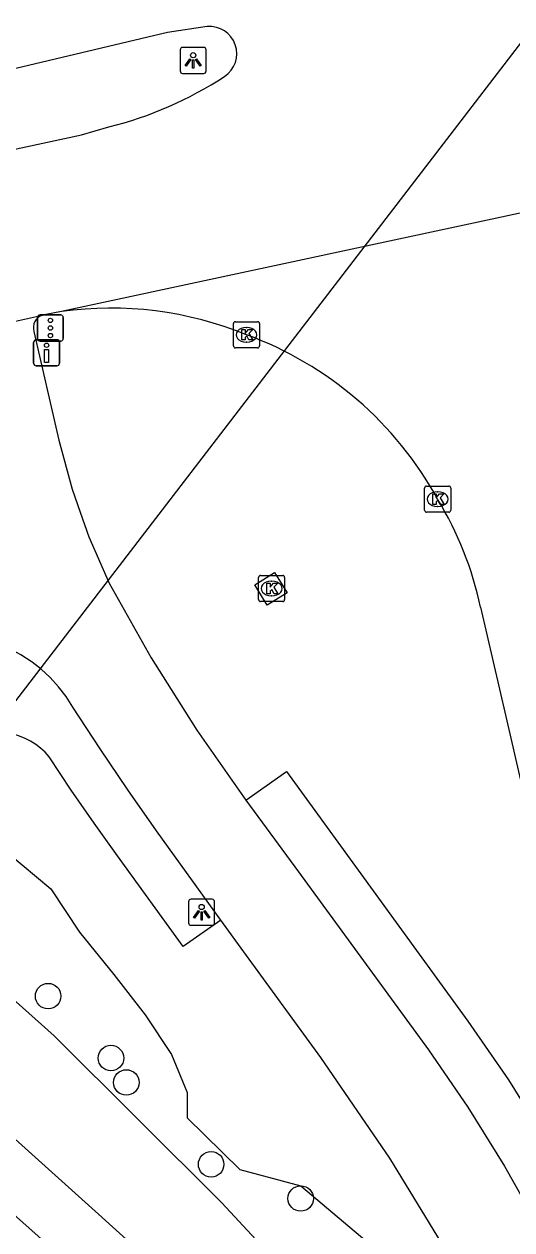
# Model space of a CAD drawing. Extents: x 156414 to 157775, y 382335 to 383765.
# Drawn here: x 157359.04 to 157377.75, y 383031.18 to 383077.4 of the extents above; entities that cross this region are included whole.
import ezdxf

# ---------------------------------------------------------------- set-up
doc = ezdxf.new("R2010")
doc.units = 0
for name, color, linetype in [('IMGEO_Berm_groen', 7, 'Continuous'), ('IMGEO_Boom', 7, 'Continuous'), ('IMGEO_Drukknoppaal', 7, 'Continuous'), ('IMGEO_Duiker', 7, 'Continuous'), ('IMGEO_Fietspad_gesloten', 7, 'Continuous'), ('IMGEO_Groenvoorziening', 7, 'Continuous'), ('IMGEO_Kolk', 7, 'Continuous'), ('IMGEO_Lichtpunt', 7, 'Continuous'), ('IMGEO_Rijbaan_lokaal_gesloten', 7, 'Continuous'), ('IMGEO_Rijbaan_regionaal_gesloten', 7, 'Continuous'), ('IMGEO_Verkeersregelinstallatiepaal', 7, 'Continuous'), ('IMGEO_Voetpad_open', 7, 'Continuous'), ('IMGEO_Waterloop', 7, 'Continuous')]:
    doc.layers.add(name, color=color, linetype=linetype)

msp = doc.modelspace()

# ---------------------------------------------------------------- linework, layer by layer
at = {"layer": 'IMGEO_Berm_groen'}
msp.add_lwpolyline([(157368.36, 383055.13), (157367.892, 383055.903), (157368.647, 383056.374), (157369.127, 383055.604), (157368.36, 383055.13)], dxfattribs=at)
at = {"layer": 'IMGEO_Boom'}
for centre in [(157359.96, 383040.142), (157362.37, 383037.767), (157362.96, 383036.833), (157366.211, 383033.694), (157369.647, 383032.385)]:
    msp.add_circle(centre, 0.489, dxfattribs=at)
at = {"layer": 'IMGEO_Drukknoppaal'}
for p, q in [((157359.405, 383064.399), (157359.405, 383065.199)), ((157359.405, 383065.199), (157359.405, 383064.399)), ((157359.505, 383065.299), (157360.295, 383065.299)), ((157360.295, 383065.299), (157359.505, 383065.299)), ((157360.395, 383065.199), (157360.395, 383064.399)), ((157360.395, 383064.399), (157360.395, 383065.199)), ((157360.295, 383064.299), (157359.505, 383064.299)), ((157359.505, 383064.299), (157360.295, 383064.299))]:
    msp.add_line(p, q, dxfattribs=at)
msp.add_lwpolyline([(157359.975, 383064.924), (157359.975, 383064.424), (157359.825, 383064.424), (157359.825, 383064.924), (157359.975, 383064.924)], dxfattribs=at)
msp.add_circle((157359.9, 383065.089), 0.085, dxfattribs=at)
for centre, start, end in [((157359.505, 383065.199), 90, 180), ((157359.505, 383065.199), 90, 180), ((157360.295, 383065.199), 0, 90), ((157360.295, 383065.199), 360, 90), ((157359.505, 383064.399), 180, 270), ((157359.505, 383064.399), 180, 270), ((157360.295, 383064.399), 270, 0), ((157360.295, 383064.399), 270, 0)]:
    msp.add_arc(centre, 0.1, start, end, dxfattribs=at)
at = {"layer": 'IMGEO_Duiker'}
msp.add_lwpolyline([(157331.424, 383090.956), (157339.687, 383074.398), (157352.629, 383043.538), (157399.811, 383104.95), (157401.879, 383105.374), (157402.531, 383105.507)], dxfattribs=at)
at = {"layer": 'IMGEO_Fietspad_gesloten'}
for points in [[(157359.416, 383065.618), (157360.365, 383061.451), (157360.878, 383059.577), (157361.192, 383058.689), (157361.525, 383057.745), (157362.303, 383055.965), (157363.909, 383053.107), (157365.659, 383050.334), (157367.548, 383047.654)], [(157366.579, 383043.055), (157364.113, 383046.478), (157363.021, 383048.043), (157361.952, 383049.624), (157360.905, 383051.22), (157360.651, 383051.623), (157360.362, 383052.002), (157360.042, 383052.354), (157359.692, 383052.678), (157359.352, 383052.942), (157359.316, 383052.969), (157358.915, 383053.227), (157358.494, 383053.449)], [(157367.548, 383047.654), (157369.557, 383044.908), (157374.553, 383038.078), (157376.06, 383035.886), (157377.467, 383033.628), (157378.771, 383031.31), (157381.962, 383025.409), (157387.565, 383015.046), (157392.096, 383006.666), (157401.257, 382989.75), (157406.819, 382979.479), (157407.763, 382977.722), (157408.695, 382975.96), (157409.617, 382974.191)], [(157405.666, 382974.19), (157399.525, 382985.548), (157395.305, 382993.354), (157385.01, 383012.394), (157379.639, 383022.327), (157377.747, 383025.826), (157375.512, 383029.938), (157373.068, 383033.929), (157370.42, 383037.788), (157367.572, 383041.694), (157366.579, 383043.055)]]:
    msp.add_lwpolyline(points, dxfattribs=at)
msp.add_arc((157359.884, 383065.769), 0.492, 106.3316, 197.8485, dxfattribs=at)
at = {"layer": 'IMGEO_Groenvoorziening'}
for points in [[(157350.408, 383040.66), (157350.327, 383041.188), (157350.381, 383041.742), (157351.147, 383042.73), (157352.962, 383044.681), (157354.328, 383045.262), (157355.38, 383045.492), (157356.544, 383045.698), (157358.411, 383045.636), (157360.07, 383044.255), (157361.167, 383042.599), (157362.475, 383040.969), (157363.679, 383039.426), (157364.697, 383037.907), (157365.29, 383036.452), (157365.29, 383035.479), (157367.312, 383033.494), (157369.647, 383032.871), (157373.574, 383029.565), (157375.441, 383025.596), (157376.848, 383019.639)], [(157385.232, 382957.001), (157381.8, 382968.837), (157378.642, 382980.239), (157376.44, 382987.04), (157373.383, 382996.915), (157372.559, 382999.871), (157372.212, 383001.328), (157369.197, 383014.231), (157367.663, 383019.352), (157366.573, 383021.743), (157365.224, 383024.661), (157363.46, 383026.894), (157360.169, 383030.417), (157357.797, 383032.517), (157353.965, 383035.384)]]:
    msp.add_lwpolyline(points, dxfattribs=at)
at = {"layer": 'IMGEO_Kolk'}
for p, q in [((157367.142, 383065.99), (157367.994, 383065.99)), ((157367.067, 383065.064), (157367.067, 383065.916)), ((157367.555, 383065.77), (157367.58, 383065.77)), ((157368.068, 383065.916), (157368.068, 383065.064)), ((157367.578, 383065.21), (157367.553, 383065.21)), ((157367.994, 383064.99), (157367.142, 383064.99)), ((157374.398, 383058.765), (157374.398, 383059.617)), ((157374.473, 383059.691), (157375.325, 383059.691)), ((157375.399, 383059.617), (157375.399, 383058.765)), ((157374.886, 383059.471), (157374.911, 383059.471)), ((157375.325, 383058.691), (157374.473, 383058.691)), ((157374.909, 383058.911), (157374.884, 383058.911)), ((157368.105, 383056.265), (157368.957, 383056.265)), ((157368.03, 383055.339), (157368.03, 383056.191)), ((157368.518, 383056.045), (157368.543, 383056.045)), ((157369.031, 383056.191), (157369.031, 383055.339)), ((157368.541, 383055.485), (157368.516, 383055.485)), ((157368.957, 383055.265), (157368.105, 383055.265))]:
    msp.add_line(p, q, dxfattribs=at)
for points in [[(157367.142, 383065.99), (157367.994, 383065.99)], [(157367.067, 383065.064), (157367.067, 383065.916)], [(157367.388, 383065.69), (157367.511, 383065.69), (157367.511, 383065.539), (157367.641, 383065.69), (157367.805, 383065.69), (157367.659, 383065.539), (157367.812, 383065.29), (157367.66, 383065.29), (157367.575, 383065.454), (157367.511, 383065.387), (157367.511, 383065.29), (157367.388, 383065.29), (157367.388, 383065.69)], [(157368.068, 383065.916), (157368.068, 383065.064)], [(157367.994, 383064.99), (157367.142, 383064.99)], [(157374.398, 383058.765), (157374.398, 383059.617)], [(157374.473, 383059.691), (157375.325, 383059.691)], [(157375.399, 383059.617), (157375.399, 383058.765)], [(157374.719, 383059.391), (157374.842, 383059.391), (157374.842, 383059.24), (157374.972, 383059.391), (157375.136, 383059.391), (157374.99, 383059.24), (157375.143, 383058.991), (157374.991, 383058.991), (157374.906, 383059.155), (157374.842, 383059.088), (157374.842, 383058.991), (157374.719, 383058.991), (157374.719, 383059.391)], [(157375.325, 383058.691), (157374.473, 383058.691)], [(157368.105, 383056.265), (157368.957, 383056.265)], [(157368.03, 383055.339), (157368.03, 383056.191)], [(157368.351, 383055.965), (157368.474, 383055.965), (157368.474, 383055.814), (157368.604, 383055.965), (157368.768, 383055.965), (157368.622, 383055.814), (157368.775, 383055.565), (157368.623, 383055.565), (157368.538, 383055.729), (157368.474, 383055.662), (157368.474, 383055.565), (157368.351, 383055.565), (157368.351, 383055.965)], [(157369.031, 383056.191), (157369.031, 383055.339)], [(157368.957, 383055.265), (157368.105, 383055.265)]]:
    msp.add_lwpolyline(points, dxfattribs=at)
for centre, start, end in [((157367.144, 383065.914), 91.552, 178.448), ((157367.144, 383065.914), 91.552, 178.448), ((157367.992, 383065.914), 1.552, 88.448), ((157367.992, 383065.914), 1.552, 88.448), ((157367.144, 383065.066), 181.552, 268.448), ((157367.144, 383065.066), 181.552, 268.448), ((157367.992, 383065.066), 271.552, 358.448), ((157367.992, 383065.066), 271.552, 358.448), ((157374.475, 383059.615), 91.552, 178.448), ((157374.475, 383059.615), 91.552, 178.448), ((157375.323, 383059.615), 1.552, 88.448), ((157375.323, 383059.615), 1.552, 88.448), ((157374.475, 383058.767), 181.552, 268.448), ((157374.475, 383058.767), 181.552, 268.448), ((157375.323, 383058.767), 271.552, 358.448), ((157375.323, 383058.767), 271.552, 358.448), ((157368.107, 383056.189), 91.552, 178.448), ((157368.107, 383056.189), 91.552, 178.448), ((157368.955, 383056.189), 1.552, 88.448), ((157368.955, 383056.189), 1.552, 88.448), ((157368.107, 383055.341), 181.552, 268.448), ((157368.107, 383055.341), 181.552, 268.448), ((157368.955, 383055.341), 271.552, 358.448), ((157368.955, 383055.341), 271.552, 358.448)]:
    msp.add_arc(centre, 0.0765, start, end, dxfattribs=at)
for centre, major_axis, ratio, start_param, end_param in [((157367.554, 383065.49), (-0.387, 0.002), 0.722429, 4.712389, 7.853982), ((157367.579, 383065.49), (-0.39, 0.002), 0.717154, 1.570796, 4.712389), ((157374.885, 383059.191), (-0.387, 0.002), 0.722429, 4.712389, 7.853982), ((157374.91, 383059.191), (-0.39, 0.002), 0.717154, 1.570796, 4.712389), ((157368.517, 383055.765), (-0.387, 0.002), 0.722429, 4.712389, 7.853982), ((157368.542, 383055.765), (-0.39, 0.002), 0.717154, 1.570796, 4.712389)]:
    msp.add_ellipse(centre, major_axis=major_axis, ratio=ratio, start_param=start_param, end_param=end_param, dxfattribs=at)
at = {"layer": 'IMGEO_Lichtpunt'}
for p, q in [((157365.024, 383076.409), (157365.024, 383075.602)), ((157365.024, 383076.409), (157365.024, 383075.602)), ((157365.926, 383076.504), (157365.118, 383076.504)), ((157365.926, 383076.504), (157365.118, 383076.504)), ((157366.02, 383075.602), (157366.02, 383076.409)), ((157366.02, 383075.602), (157366.02, 383076.409)), ((157365.118, 383075.508), (157365.926, 383075.508)), ((157365.118, 383075.508), (157365.926, 383075.508)), ((157366.25, 383043.854), (157365.442, 383043.854)), ((157366.25, 383043.854), (157365.442, 383043.854)), ((157365.348, 383043.759), (157365.348, 383042.952)), ((157365.348, 383043.759), (157365.348, 383042.952)), ((157366.344, 383042.952), (157366.344, 383043.759)), ((157366.344, 383042.952), (157366.344, 383043.759)), ((157365.442, 383042.858), (157366.25, 383042.858)), ((157365.442, 383042.858), (157366.25, 383042.858))]:
    msp.add_line(p, q, dxfattribs=at)
for points in [[(157365.398, 383076.073), (157365.437, 383076.045), (157365.249, 383075.783), (157365.211, 383075.81), (157365.398, 383076.073)], [(157365.5, 383076.025), (157365.547, 383076.025), (157365.547, 383075.703), (157365.5, 383075.703), (157365.5, 383076.025)], [(157365.61, 383076.045), (157365.648, 383076.072), (157365.835, 383075.81), (157365.796, 383075.782), (157365.61, 383076.045)], [(157365.722, 383043.423), (157365.761, 383043.395), (157365.573, 383043.133), (157365.535, 383043.16), (157365.722, 383043.423)], [(157365.824, 383043.375), (157365.871, 383043.375), (157365.871, 383043.053), (157365.824, 383043.053), (157365.824, 383043.375)], [(157365.934, 383043.395), (157365.972, 383043.422), (157366.159, 383043.16), (157366.12, 383043.132), (157365.934, 383043.395)]]:
    msp.add_lwpolyline(points, dxfattribs=at)
for centre in [(157365.523, 383076.207), (157365.847, 383043.557)]:
    msp.add_circle(centre, 0.0994, dxfattribs=at)
for centre, start, end in [((157365.118, 383076.409), 90, 180), ((157365.118, 383076.409), 90, 180), ((157365.926, 383076.409), 0, 90), ((157365.926, 383076.409), 0, 90), ((157365.118, 383075.602), 180, 270), ((157365.118, 383075.602), 180, 270), ((157365.926, 383075.602), 270, 0), ((157365.926, 383075.602), 270, 360), ((157365.442, 383043.759), 90, 180), ((157365.442, 383043.759), 90, 180), ((157366.25, 383043.759), 0, 90), ((157366.25, 383043.759), 0, 90), ((157365.442, 383042.952), 180, 270), ((157365.442, 383042.952), 180, 270), ((157366.25, 383042.952), 270, 0), ((157366.25, 383042.952), 270, 360)]:
    msp.add_arc(centre, 0.0946, start, end, dxfattribs=at)
at = {"layer": 'IMGEO_Rijbaan_lokaal_gesloten'}
msp.add_lwpolyline([(157376.541, 383055.054), (157377.511, 383050.863), (157378.795, 383045.317), (157379.289, 383043.14), (157379.902, 383040.436), (157380.785, 383036.633), (157381.255, 383034.608)], dxfattribs=at)
for centre, radius, start, end in [((157362.37, 383052.778), 13.733, 67.759, 97.9433), ((157362.844, 383052.576), 13.751, 28.7538, 69.906), ((157363.572, 383052.301), 13.258, 11.985, 31.3118)]:
    msp.add_arc(centre, radius, start, end, dxfattribs=at)
at = {"layer": 'IMGEO_Rijbaan_regionaal_gesloten'}
for points in [[(157366.064, 383077.302), (157364.533, 383077.07), (157357.692, 383075.448)], [(157358.276, 383072.514), (157361.246, 383073.156), (157362.292, 383073.455)], [(157387.595, 383072.196), (157360.472, 383066.38)], [(157355.336, 383065.255), (157357.551, 383065.75), (157359.746, 383066.241)], [(157360.472, 383066.38), (157359.746, 383066.241)]]:
    msp.add_lwpolyline(points, dxfattribs=at)
for centre, radius, start, end in [((157366.154, 383076.263), 1.043, 303.346, 94.9213), ((157358.719, 383087.688), 14.675, 284.0926, 303.0726)]:
    msp.add_arc(centre, radius, start, end, dxfattribs=at)
at = {"layer": 'IMGEO_Verkeersregelinstallatiepaal'}
for p, q in [((157359.553, 383065.35), (157359.553, 383066.15)), ((157359.553, 383066.15), (157359.553, 383065.35)), ((157359.653, 383066.25), (157360.443, 383066.25)), ((157360.443, 383066.25), (157359.653, 383066.25)), ((157360.543, 383066.15), (157360.543, 383065.35)), ((157360.543, 383065.35), (157360.543, 383066.15)), ((157360.443, 383065.25), (157359.653, 383065.25)), ((157359.653, 383065.25), (157360.443, 383065.25))]:
    msp.add_line(p, q, dxfattribs=at)
for centre in [(157360.048, 383066.04), (157360.048, 383065.75), (157360.048, 383065.46)]:
    msp.add_circle(centre, 0.085, dxfattribs=at)
for centre, start, end in [((157359.653, 383066.15), 90, 180), ((157359.653, 383066.15), 90, 180), ((157360.443, 383066.15), 0, 90), ((157360.443, 383066.15), 360, 90), ((157359.653, 383065.35), 180, 270), ((157359.653, 383065.35), 180, 270), ((157360.443, 383065.35), 270, 0), ((157360.443, 383065.35), 270, 0)]:
    msp.add_arc(centre, 0.1, start, end, dxfattribs=at)
at = {"layer": 'IMGEO_Voetpad_open'}
for points in [[(157366.579, 383043.055), (157365.137, 383042.048), (157362.62, 383045.52), (157361.721, 383046.767), (157360.849, 383048.033), (157360.006, 383049.318), (157359.847, 383049.489), (157359.673, 383049.646), (157359.487, 383049.788), (157359.29, 383049.913), (157359.082, 383050.021), (157358.866, 383050.111), (157358.644, 383050.183), (157358.481, 383050.22), (157358.416, 383050.235), (157358.184, 383050.268), (157357.95, 383050.281), (157357.717, 383050.274), (157357.484, 383050.247), (157357.255, 383050.201), (157356.269, 383049.971), (157347.888, 383048.006), (157290.009, 383034.697), (157282.002, 383032.823)], [(157367.548, 383047.654), (157369.106, 383048.747), (157376.059, 383039.183), (157377.614, 383036.932), (157379.065, 383034.612), (157380.409, 383032.228), (157383.739, 383026.078), (157385.637, 383022.574), (157393.135, 383008.728), (157393.724, 383007.639), (157402.582, 382991.292), (157406.747, 382983.606), (157408.449, 382980.466), (157409.408, 382978.669), (157410.353, 382976.866), (157411.285, 382975.055), (157409.617, 382974.191)]]:
    msp.add_lwpolyline(points, dxfattribs=at)
at = {"layer": 'IMGEO_Waterloop'}
msp.add_lwpolyline([(157369.888, 383028.711), (157366.627, 383032.219), (157360.196, 383038.619), (157355.673, 383042.65), (157354.74, 383042.955), (157353.332, 383044.034), (157352.221, 383042.697), (157353.709, 383041.628), (157355.67, 383037.957), (157358.571, 383034.778), (157361.888, 383031.788), (157365.642, 383028.404)], dxfattribs=at)

doc.saveas('drawing.dxf')
